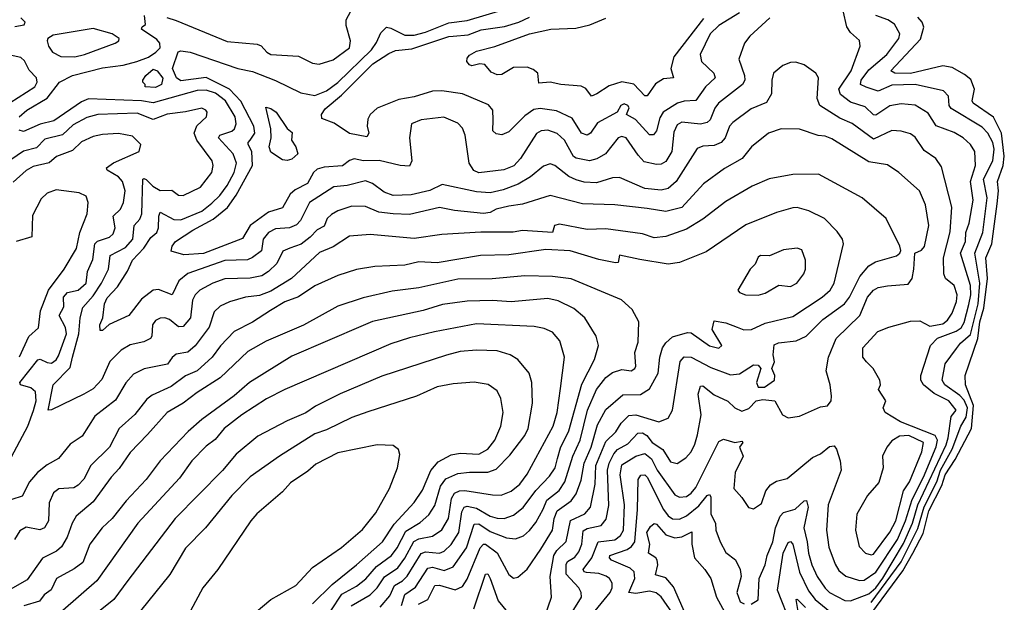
# Model space of a CAD drawing. Extents: x 1550320 to 1685906, y 509093 to 640511.
# Tile 418 of 532: x 1673307 to 1677572, y 568313 to 570836. Entities that reach past the tile are written whole.
import ezdxf

# ---------------------------------------------------------------- set-up
doc = ezdxf.new("R2010")
doc.units = 0

msp = doc.modelspace()

# ---------------------------------------------------------------- linework, layer by layer
at = {"layer": '0CON20XD'}
for points in [[(1673944.6, 570845.4), (1673985, 570832.6), (1674205, 570742), (1674335, 570730), (1674352.6, 570722.6), (1674377.1, 570695), (1674395, 570686.2), (1674515, 570678.2), (1674575, 570648.2), (1674603.3, 570643.3), (1674665, 570662.7), (1674735.4, 570715), (1674739.6, 570745), (1674720.8, 570810.8), (1674720.8, 570835), (1674752.7, 570895)], [(1673304.5, 570415), (1673338.2, 570445), (1673425, 570496.6), (1673479.3, 570565), (1673535.3, 570595), (1673665, 570628.4), (1673755, 570639), (1673814.4, 570655), (1673865, 570674.2), (1673896.6, 570695), (1673914.8, 570715), (1673913.4, 570735), (1673900.6, 570750.6), (1673834, 570795), (1673836.7, 570805), (1673852, 570815), (1673846.7, 570855)], [(1676555.8, 570844.2), (1676470, 570765), (1676446.5, 570735), (1676421.5, 570665), (1676446.7, 570595), (1676447.2, 570575), (1676438, 570555), (1676333.3, 570475), (1676317.3, 570452.7), (1676297.2, 570402.8), (1676285, 570390.4), (1676255, 570383.3), (1676175, 570391.8), (1676155, 570381.2), (1676140.3, 570349.7), (1676131, 570265), (1676105, 570222.3), (1676085, 570211.1), (1676065, 570209.3), (1676011, 570221), (1675985, 570249.1), (1675934.2, 570325), (1675915, 570330.4), (1675899.2, 570325), (1675844.8, 570255.2), (1675806.9, 570233.1), (1675775, 570225.3), (1675716.5, 570236.5), (1675705, 570244), (1675666.2, 570315), (1675635, 570343.1), (1675595, 570357.1), (1675565, 570354.6), (1675545, 570343.5), (1675476.5, 570235), (1675446.4, 570203.6), (1675404, 570186), (1675295, 570172.5), (1675273.7, 570183.7), (1675253.8, 570215), (1675236.2, 570336.2), (1675225, 570367.1), (1675205, 570387.5), (1675144.5, 570414.5), (1675045, 570401.9), (1675004, 570385), (1674995.5, 570325), (1675005.3, 570225), (1674995, 570202.3), (1674955.2, 570204.8), (1674863.7, 570226.3), (1674796.2, 570225), (1674755, 570233), (1674735, 570226.2), (1674705, 570203.3), (1674625, 570197.7), (1674595, 570188.5), (1674579.2, 570175), (1674553, 570127), (1674500.5, 570099.5), (1674478.9, 570081.1), (1674445, 570021.8), (1674385, 570002), (1674304.7, 569945), (1674271.4, 569888.6), (1674102.9, 569822.9), (1674018.3, 569818.3), (1673963.4, 569833.4), (1673967.1, 569855), (1673981.1, 569875), (1674056, 569925), (1674145, 569972.3), (1674207.3, 570022.7), (1674245, 570076.2), (1674314.5, 570205), (1674312.5, 570265), (1674296.3, 570295), (1674296.5, 570305), (1674305, 570314.1), (1674325.7, 570344.3), (1674320.6, 570375), (1674265, 570483.9), (1674216, 570536), (1674115, 570586.4), (1674005, 570571.7), (1673985.3, 570585), (1673969.2, 570625), (1673992.5, 570697.5), (1674005, 570701.8), (1674045.6, 570695), (1674252, 570625), (1674315, 570612.5), (1674415, 570573.3), (1674525, 570519.1), (1674585, 570508.3), (1674635, 570527.7), (1674685, 570564.8), (1674830.6, 570705), (1674852.4, 570737.6), (1674870.5, 570779.5), (1674895, 570803.6), (1674915, 570800), (1674975, 570769.6), (1675015, 570769.2), (1675065, 570782.1), (1675165, 570823.2), (1675245, 570833), (1675395, 570878.1)], [(1676424.2, 570865.8), (1676335, 570811), (1676297.4, 570775), (1676254.6, 570685), (1676259.4, 570655), (1676312.9, 570605), (1676319.6, 570585), (1676276.7, 570545), (1676235, 570486.8), (1676185, 570483.3), (1676155.7, 570474.3), (1676094.6, 570435.4), (1676079.1, 570410.9), (1676065, 570354.3), (1676052.5, 570337.5), (1676035, 570337.1), (1675974.2, 570404.2), (1675935.8, 570425), (1675946.2, 570455), (1675941.1, 570465), (1675925, 570471.2), (1675910.6, 570465), (1675894.4, 570435.6), (1675810, 570390), (1675779.5, 570345), (1675765, 570336.5), (1675740.5, 570345), (1675700.3, 570410.3), (1675632, 570442), (1675561, 570451), (1675533, 570447), (1675495, 570420), (1675425, 570350.5), (1675395, 570336.9), (1675371.2, 570341.2), (1675355.6, 570355), (1675356.9, 570403.1), (1675355.4, 570445), (1675337, 570467), (1675225, 570515.7), (1675135, 570528.4), (1675095, 570526.3), (1675015, 570501.9), (1674949.2, 570490.8), (1674855, 570452.9), (1674824.9, 570425.1), (1674814.5, 570405.5), (1674811.9, 570375), (1674819.4, 570345), (1674810.8, 570329.2), (1674735, 570343), (1674668.2, 570388.2), (1674615, 570408), (1674613.5, 570425), (1674630.3, 570449.7), (1674701, 570509), (1674836.3, 570645), (1674905, 570689.6), (1674935, 570702.4), (1675005, 570710.7), (1675165, 570763.6), (1675185, 570764.2), (1675249.5, 570770.5), (1675305, 570793), (1675406.1, 570806.1), (1675468.5, 570825), (1675515, 570846.6)], [(1676947.7, 570722.3), (1676945, 570745.6), (1676905, 570781.1), (1676889.1, 570805), (1676873.8, 570875)], [(1677365, 569412.1), (1677381.6, 569435), (1677425, 569472.3), (1677457.9, 569605), (1677465.7, 569695.7), (1677444.3, 569825), (1677478.9, 569915), (1677497.6, 570065), (1677481.7, 570145), (1677521.5, 570225), (1677527.8, 570275), (1677521.5, 570305), (1677500.4, 570345), (1677475, 570371.4), (1677341.2, 570451.2), (1677332.2, 570465), (1677330.5, 570505), (1677308.2, 570528.2), (1677185, 570556.2), (1677085, 570552.7), (1677025, 570526), (1676973.4, 570543.4), (1676949.3, 570555), (1676951.6, 570575), (1676985, 570619.7), (1677062.8, 570685), (1677114.6, 570755), (1677119.6, 570775), (1677096.2, 570816.2), (1677066.7, 570835), (1677014.5, 570854.5)], [(1673285, 570806.6), (1673326.7, 570813.3), (1673330, 570825), (1673312, 570845)], [(1676268.7, 570841.3), (1676140.2, 570675), (1676127.6, 570625), (1676138.5, 570585), (1676095, 570580.2), (1676061.4, 570558.6), (1676025, 570506.2), (1676015, 570506.2), (1675966.7, 570556.7), (1675915, 570567.8), (1675859.8, 570550.2), (1675806.4, 570515), (1675783.3, 570505), (1675758.8, 570538.8), (1675738.4, 570548.4), (1675650, 570555), (1675604.1, 570565.9), (1675555, 570562), (1675551.2, 570605), (1675531.1, 570621.1), (1675505, 570630.4), (1675445, 570628.7), (1675395, 570599.4), (1675375, 570596.9), (1675348.9, 570608.9), (1675322, 570642), (1675300, 570645), (1675265, 570636.5), (1675255, 570640.5), (1675244.1, 570655), (1675245, 570669.2), (1675255, 570683.3), (1675285, 570700), (1675365, 570720.4), (1675514.9, 570775.1), (1675607.5, 570795), (1675715, 570799), (1675776, 570814), (1675845, 570842.3)], [(1676948.8, 568201.2), (1677131.7, 568448.3), (1677175.6, 568525), (1677219.5, 568610.5), (1677245, 568708.1), (1677301, 568819), (1677314.9, 568865), (1677358.5, 568931.5), (1677429.6, 569065), (1677438.4, 569165), (1677404.1, 569254.1), (1677401.7, 569295), (1677456.3, 569455), (1677465, 569527.9), (1677482.9, 569587.1), (1677498.6, 569715), (1677491.7, 569805), (1677517.6, 569865), (1677541.1, 570038.9), (1677546.6, 570095), (1677541.6, 570135), (1677567, 570205), (1677571.6, 570245), (1677559.5, 570345), (1677524.3, 570414.3), (1677436.7, 570475), (1677431.7, 570485), (1677442.8, 570535), (1677426.5, 570576.5), (1677399.5, 570599.5), (1677345, 570629.6), (1677305, 570637.1), (1677165, 570603.4), (1677096.7, 570605), (1677080.4, 570615), (1677208.2, 570751.8), (1677223.5, 570803.5), (1677215.7, 570825.7), (1677197.7, 570847.7)], [(1673545, 570674.7), (1673587.5, 570685), (1673720, 570735), (1673735.5, 570744.5), (1673738, 570755), (1673707.5, 570775), (1673625, 570798.4), (1673451.2, 570768.8), (1673428.8, 570755), (1673425.8, 570744.2), (1673431.1, 570721.1), (1673448.6, 570695), (1673485, 570677.1), (1673545, 570674.7)], [(1673264.2, 570475.8), (1673372.7, 570545), (1673382.2, 570565), (1673379.2, 570585), (1673348.3, 570618.3), (1673328.2, 570658.2), (1673312.2, 570672.2), (1673265, 570682.2)], [(1676474.4, 568304.4), (1676505, 568322.9), (1676510.3, 568415), (1676536.4, 568475), (1676544.2, 568515), (1676568.4, 568575), (1676579.8, 568635), (1676600.5, 568685), (1676615, 568700.9), (1676665, 568716.1), (1676705, 568751.5), (1676715, 568753.3), (1676722.2, 568725), (1676703, 568635), (1676717.9, 568575), (1676722.8, 568525), (1676738.1, 568475), (1676761.3, 568425), (1676795, 568373.2), (1676815, 568354.8), (1676880.2, 568320.2), (1676905, 568318.7), (1676985, 568349.1), (1677015, 568375), (1677045, 568416.5), (1677135, 568567.2), (1677174.3, 568655), (1677197.4, 568735), (1677319.4, 568995), (1677329, 569025), (1677341.9, 569118.1), (1677362.5, 569145), (1677331.4, 569185), (1677267.7, 569217.7), (1677221.6, 569255), (1677209.6, 569275), (1677209.6, 569295), (1677252.5, 569425), (1677282.7, 569457.3), (1677363.2, 569486.8), (1677385, 569501.7), (1677398, 569525), (1677418, 569602), (1677426, 569645), (1677424.7, 569684.7), (1677381.9, 569825), (1677403.5, 569875), (1677404.8, 569915), (1677419, 569955), (1677436.3, 570055), (1677424.8, 570135), (1677447.4, 570205), (1677443.4, 570265), (1677425.4, 570295), (1677393.8, 570325), (1677355, 570346.9), (1677276.7, 570376.7), (1677241.7, 570431.7), (1677185, 570466.4), (1677125, 570472.4), (1677075, 570463.2), (1677015, 570422.2), (1677004.6, 570424.6), (1676968.6, 570458.6), (1676905, 570478.3), (1676861.7, 570511.7), (1676854.3, 570535), (1676907.8, 570615), (1676947.7, 570722.3)], [(1675799.1, 568275), (1675864.3, 568355), (1675873.1, 568375), (1675873.2, 568395), (1675862.1, 568415), (1675846.5, 568426.5), (1675815, 568437.2), (1675761.3, 568441.3), (1675751.3, 568445), (1675747.9, 568455), (1675785.1, 568504.9), (1675812, 568575), (1675885, 568583.2), (1675908.4, 568601.6), (1675922.4, 568625), (1675927, 568735), (1675907.2, 568865), (1675915, 568908.6), (1675975, 568945.6), (1676015, 568957.2), (1676044, 568934), (1676068.6, 568885), (1676145, 568778.5), (1676165, 568768.7), (1676195, 568771.6), (1676215, 568784.7), (1676235, 568809.7), (1676335, 569008.9), (1676355, 569019.1), (1676404.7, 569005.3), (1676435, 569010), (1676438.6, 569005), (1676424.2, 568985), (1676440, 568945), (1676406.4, 568875), (1676400, 568805), (1676435, 568767.1), (1676463.3, 568723.3), (1676485, 568716.9), (1676520.1, 568739.9), (1676539.3, 568795), (1676558.6, 568821.4), (1676585, 568837.1), (1676631.1, 568848.9), (1676740.6, 568939.4), (1676775, 568956.2), (1676815, 568987.5), (1676835, 568990.8), (1676845, 568976.2), (1676860.7, 568925), (1676864.6, 568885), (1676808.1, 568735), (1676800.9, 568625), (1676812, 568552), (1676838.4, 568478.4), (1676855, 568450), (1676885, 568426.3), (1676945, 568407.5), (1676965, 568408.6), (1677015, 568443.2), (1677109, 568585), (1677144.1, 568665), (1677171.8, 568758.2), (1677222.2, 568855), (1677276.3, 568986.3), (1677282.6, 569015), (1677271.4, 569035), (1677121.3, 569095), (1677056.2, 569135), (1677047.1, 569155), (1677057.8, 569185), (1677026.9, 569235), (1677035.6, 569255), (1677032.7, 569275), (1677003.9, 569325), (1676974, 569354), (1676959.1, 569375), (1676959.1, 569415), (1677023.8, 569485), (1677071.4, 569505), (1677165, 569530.3), (1677205, 569531.3), (1677248.7, 569508.7), (1677305, 569518.7), (1677325, 569534.7), (1677345.4, 569565.4), (1677364.8, 569615), (1677367, 569645), (1677354.4, 569685), (1677317.2, 569715), (1677309.2, 569735), (1677308.5, 569805), (1677336.7, 569916.7), (1677344.2, 570024.2), (1677299.3, 570199.3), (1677274.5, 570235), (1677225, 570269.6), (1677185, 570327.5), (1677165, 570341.5), (1677125, 570354), (1677085, 570355.8), (1677005, 570318.6), (1676912.9, 570387.1), (1676859, 570409), (1676771.8, 570465), (1676761.2, 570495), (1676767.1, 570585), (1676755.7, 570605), (1676705, 570640.6), (1676668.3, 570651.7), (1676645, 570651.1), (1676612.6, 570637.4), (1676572.5, 570605), (1676564.6, 570575), (1676563.8, 570515), (1676542.1, 570477.9), (1676475, 570450.8), (1676395, 570391.1), (1676381.4, 570375), (1676362.4, 570325), (1676345, 570304.7), (1676315, 570291.6), (1676265, 570288.7), (1676241.1, 570278.9), (1676149.5, 570135), (1676115.2, 570104.8), (1676085, 570098.4), (1676015, 570105.2), (1675905, 570153.3), (1675875, 570150.9), (1675805, 570129.8), (1675751.8, 570131.8), (1675717.6, 570142.4), (1675685, 570157.2), (1675625, 570204), (1675605, 570211.5), (1675575, 570201.1), (1675518.7, 570155), (1675466.3, 570123.7), (1675401.2, 570098.8), (1675345, 570086.3), (1675285, 570090), (1675137.3, 570122.7), (1675083.6, 570096.4), (1675002.7, 570077.3), (1674925, 570075.2), (1674885, 570088.9), (1674835, 570126.7), (1674805, 570138.1), (1674725, 570118.3), (1674667.1, 570112.9), (1674562.4, 570045), (1674523.1, 569966.9), (1674505, 569947.6), (1674475, 569935.2), (1674415, 569931), (1674385, 569914.7), (1674361.6, 569885), (1674354.7, 569835), (1674315, 569805.8), (1674293.7, 569796.3), (1674195, 569792.5), (1674035, 569736.9), (1673996.3, 569705), (1673967.5, 569645), (1673907.8, 569667.8), (1673885, 569664.5), (1673834.4, 569625), (1673780, 569555), (1673693.9, 569516.1), (1673665, 569489.5), (1673655, 569490), (1673653.5, 569515), (1673666.7, 569545), (1673673.7, 569605), (1673685, 569631.8), (1673730.5, 569679.5), (1673773.1, 569746.9), (1673795.2, 569795), (1673845, 569846.6), (1673875, 569892.9), (1673900.3, 569915), (1673908.5, 569935), (1673909.2, 569985), (1673915, 570003.1), (1673975, 569970.4), (1674005, 569969.8), (1674095, 570007.3), (1674139.2, 570040.8), (1674174.3, 570075), (1674205, 570117.5), (1674236.2, 570175), (1674245.5, 570215), (1674231.6, 570255), (1674168.2, 570325), (1674173.6, 570336.4), (1674225, 570353.8), (1674236.7, 570363.3), (1674244.2, 570385), (1674240.7, 570415), (1674197.5, 570485), (1674155, 570518.4), (1674115, 570530.4), (1674075, 570528.9), (1673885, 570476), (1673835, 570485.3), (1673605, 570492.9), (1673575, 570480.8), (1673455, 570397.7), (1673395, 570384.1), (1673322.5, 570352.5), (1673305, 570357.5)], [(1673895, 570543.1), (1673850, 570545), (1673850, 570555), (1673840, 570565), (1673840, 570575), (1673853.3, 570595), (1673885, 570622.5), (1673902, 570615), (1673926.6, 570583.4), (1673921.2, 570555), (1673895, 570543.1)], [(1675700, 568270), (1675740, 568335), (1675739.2, 568355), (1675728.2, 568375), (1675674.4, 568435), (1675673.8, 568476.2), (1675680.1, 568489.9), (1675711.9, 568508.1), (1675728.9, 568531.1), (1675741.3, 568565), (1675747.5, 568622.5), (1675765, 568631.8), (1675825.2, 568644.8), (1675847.5, 568672.5), (1675858, 568732), (1675853.1, 568885), (1675860.4, 568915), (1675880.6, 568955), (1675896.2, 568973.8), (1675940.7, 568999.3), (1675983.9, 569045), (1676005, 569046.5), (1676023, 569035), (1676046.5, 569005), (1676091.8, 568975), (1676125, 568921.1), (1676155, 568913.8), (1676192.1, 568937.9), (1676214.6, 568965), (1676231.7, 568998.3), (1676242.1, 569037.9), (1676258.8, 569125), (1676245.7, 569214.3), (1676255, 569248.6), (1676265, 569250), (1676315, 569211.1), (1676374, 569184), (1676405, 569155.6), (1676435, 569140.6), (1676465, 569151.5), (1676497.3, 569185), (1676525, 569191.5), (1676577.9, 569185), (1676611.4, 569125), (1676635, 569111.4), (1676685, 569118.9), (1676775, 569160), (1676805, 569163.8), (1676821.2, 569185), (1676822.5, 569205), (1676816.7, 569255), (1676800, 569315), (1676810, 569375), (1676843.3, 569455), (1676945.7, 569555), (1676979.4, 569635), (1677005, 569664.7), (1677025, 569675.7), (1677065, 569683.7), (1677155, 569690), (1677172.6, 569715), (1677179.8, 569755), (1677184.6, 569825), (1677212.4, 569837.6), (1677226.3, 569853.7), (1677244.6, 569945), (1677230, 570035), (1677203.5, 570095), (1677115, 570174.5), (1677065, 570208.2), (1676985, 570220.3), (1676825, 570320.9), (1676795, 570332.2), (1676765, 570334.5), (1676685, 570362.5), (1676605, 570363.8), (1676550.6, 570345), (1676476.9, 570285), (1676435.6, 570235), (1676359, 570191), (1676268.2, 570125), (1676175, 570022.7), (1676106.1, 570006.1), (1676025, 570017.8), (1675885, 570034.7), (1675745, 570038.8), (1675605, 570074.8), (1675485, 570037.4), (1675425, 570028.3), (1675370, 570015), (1675345, 570001.2), (1675315, 569997.4), (1675189.7, 570009.7), (1675125, 570023.3), (1674995, 569992), (1674925, 569994.8), (1674862.6, 570002.6), (1674805, 570027.1), (1674745, 570028.6), (1674685, 570008.9), (1674657.1, 569992.9), (1674638.6, 569975), (1674625, 569941.8), (1674595, 569926.4), (1674565, 569893.6), (1674526, 569864), (1674476.6, 569846.6), (1674446.6, 569833.4), (1674419.9, 569780.1), (1674384, 569745), (1674355, 569727.1), (1674305, 569716), (1674195, 569713.9), (1674143.5, 569695), (1674086.9, 569665), (1674066.5, 569645), (1674055, 569621.4), (1674046.7, 569545), (1674015, 569507.1), (1673995, 569506), (1673955, 569537.1), (1673935, 569544.7), (1673915, 569543.8), (1673895, 569533.6), (1673881.6, 569515), (1673879.3, 569465), (1673873.5, 569455), (1673845, 569441.2), (1673785, 569428.5), (1673745.7, 569404.3), (1673697.1, 569355), (1673662.6, 569277.4), (1673625, 569237.5), (1673584, 569214), (1673445, 569146), (1673430, 569145), (1673452.3, 569255), (1673525, 569330.2), (1673535.5, 569374.5), (1673563, 569475), (1673568.8, 569545), (1673579.7, 569590.3), (1673625, 569640.2), (1673661.3, 569695), (1673691.6, 569755), (1673699.3, 569815), (1673765, 569850.2), (1673797, 569885), (1673803.1, 569945), (1673827.8, 569972.2), (1673836, 569995), (1673839.4, 570145), (1673845, 570148.8), (1673855, 570143.9), (1673882.8, 570115), (1673915, 570095.7), (1673965, 570098.2), (1673995, 570076.2), (1674014.7, 570074.7), (1674089.2, 570110.8), (1674138.4, 570175), (1674145.3, 570205), (1674140.4, 570225), (1674074.5, 570314.5), (1674062.2, 570345), (1674073.8, 570376.2), (1674116.5, 570415), (1674118.9, 570435), (1674112.5, 570445), (1674095, 570452.5), (1674025, 570437.5), (1673945, 570426.4), (1673885, 570404.4), (1673815, 570430.9), (1673645, 570426), (1673598, 570412), (1673538.8, 570381.2), (1673492.7, 570337.3), (1673415, 570319.3), (1673379, 570281), (1673323.6, 570266.4), (1673179.7, 570170.3)], [(1674465, 570226), (1674445, 570228.6), (1674395, 570262.5), (1674387.5, 570285), (1674395.5, 570325), (1674393.8, 570363.8), (1674372.3, 570457.7), (1674395, 570451.1), (1674417.5, 570435), (1674465, 570365.5), (1674487.2, 570347.2), (1674484.4, 570315), (1674502.5, 570285), (1674511.2, 570255), (1674485, 570232.5), (1674465, 570226)], [(1673259.4, 568920.6), (1673341.3, 569075), (1673366.8, 569143.2), (1673378.4, 569185), (1673374.8, 569224.8), (1673355, 569241.7), (1673310, 569255), (1673306.9, 569265), (1673385, 569362.5), (1673395, 569366.2), (1673425, 569350.9), (1673445, 569349.1), (1673465, 569363.1), (1673475, 569380.6), (1673509.2, 569475), (1673505, 569502.5), (1673478.1, 569555), (1673497.3, 569592.7), (1673495.9, 569635), (1673513.3, 569655), (1673560.5, 569665), (1673595.2, 569695), (1673599.7, 569745), (1673622.8, 569797.2), (1673631.6, 569865), (1673643.8, 569876.2), (1673695.7, 569894.3), (1673712, 569908), (1673720.7, 569935), (1673712.2, 569985), (1673743.9, 570015), (1673756.3, 570045), (1673763.1, 570095), (1673751.4, 570135), (1673735, 570155.8), (1673686.2, 570185), (1673683.2, 570195), (1673713.7, 570216.3), (1673824.2, 570265), (1673831.4, 570295), (1673795, 570331.5), (1673735, 570342.8), (1673665, 570339.5), (1673625, 570330), (1673575, 570306.9), (1673535, 570269.2), (1673466.6, 570243.4), (1673435, 570216.3), (1673365, 570200), (1673335, 570182.8), (1673278.1, 570131.9)], [(1675565.8, 568204.2), (1675609.7, 568335), (1675604.3, 568425), (1675620.9, 568515), (1675633.1, 568536.9), (1675674.3, 568575.7), (1675692.9, 568667), (1675755, 568696.2), (1675779, 568725), (1675798.7, 568825), (1675802.6, 568905), (1675845, 569009.1), (1675888.8, 569051.2), (1675911.6, 569088.4), (1675945, 569121.9), (1675975, 569124), (1676075, 569094.7), (1676115, 569109.5), (1676134.7, 569145.3), (1676167.9, 569355), (1676185, 569376.5), (1676215, 569374.2), (1676300.2, 569330.2), (1676385, 569298.4), (1676425, 569301.8), (1676485, 569341.8), (1676505, 569340.4), (1676517.1, 569325), (1676498.2, 569265), (1676505, 569244.6), (1676533.3, 569245), (1676575.5, 569274.5), (1676577.1, 569295), (1676564, 569325), (1676575.5, 569354.5), (1676570, 569385), (1676575, 569427.5), (1676593, 569437), (1676670, 569445), (1676713.3, 569465), (1676785, 569537.1), (1676879.7, 569605), (1676901.7, 569635), (1676945.9, 569724.1), (1676985, 569770.4), (1677013, 569787), (1677105, 569813.2), (1677119.1, 569825), (1677123.2, 569836.8), (1677119.2, 569855), (1677060, 569975), (1676955.7, 570065), (1676767, 570167), (1676655, 570166.2), (1676553.4, 570146.6), (1676479.2, 570115), (1676365, 570048.2), (1676265, 569972.4), (1676195, 569929.4), (1676105, 569897.3), (1676055, 569892), (1676005, 569908), (1675845, 569929.7), (1675765, 569927.8), (1675645, 569950), (1675622.9, 569945), (1675615, 569913.9), (1675485, 569923.3), (1675444.1, 569915.9), (1675304.2, 569915.8), (1675135, 569906.5), (1675015, 569887.9), (1674825, 569905.9), (1674735, 569898.2), (1674665, 569851.8), (1674605, 569827.3), (1674484.5, 569715.5), (1674395, 569660.2), (1674345, 569641.9), (1674285, 569634.3), (1674215, 569614.8), (1674175.5, 569595), (1674149.7, 569570.2), (1674126.7, 569505), (1674067, 569423), (1674035, 569396.4), (1673985, 569387.3), (1673966.6, 569373.4), (1673946.3, 569343.7), (1673845.7, 569324.3), (1673799.4, 569300.6), (1673766.6, 569263.4), (1673721.1, 569188.9), (1673631.6, 569118.4), (1673577.8, 569032.2), (1673525, 568997.3), (1673475, 568935.6), (1673425, 568908.4), (1673383.5, 568875), (1673348.7, 568835), (1673317.8, 568772.2), (1673272, 568758)], [(1673305.4, 569375.4), (1673345.8, 569464.2), (1673388.2, 569501.8), (1673397.5, 569575), (1673431.1, 569665), (1673499.1, 569755), (1673553.3, 569845), (1673567.6, 569915), (1673599.1, 569995), (1673603.3, 570045), (1673595, 570072), (1673565, 570085.6), (1673465, 570099.4), (1673425, 570084.4), (1673399.8, 570060.2), (1673362.6, 569987.4), (1673358.8, 569895), (1673291.9, 569875)], [(1675563.3, 568543.3), (1675614.3, 568625), (1675622.3, 568675), (1675635, 568708.1), (1675695, 568751.7), (1675717.3, 568782.7), (1675738.3, 568841.7), (1675751.4, 568915), (1675781.6, 568985), (1675808.8, 569081.2), (1675845, 569148.2), (1675918.6, 569211.4), (1675995, 569213.1), (1676035, 569236.9), (1676071.6, 569305), (1676079.7, 569375), (1676091.1, 569415), (1676105, 569436.1), (1676135, 569461.8), (1676199.1, 569480.9), (1676215, 569479.6), (1676295, 569424), (1676335, 569412.8), (1676347.3, 569425), (1676306.2, 569495), (1676315, 569532.5), (1676365, 569523.3), (1676414.7, 569505), (1676443.4, 569493.4), (1676475.8, 569494.2), (1676535, 569521.7), (1676655, 569550), (1676783.1, 569635), (1676817.3, 569665), (1676834.7, 569695), (1676875.5, 569865), (1676870, 569885), (1676848.1, 569918.1), (1676793.1, 569975), (1676725, 570008), (1676675, 570022.2), (1676655, 570021.9), (1676585, 570001.2), (1676452.6, 569947.4), (1676280, 569830), (1676165, 569783.8), (1676115, 569777.6), (1675992.9, 569797.1), (1675904.4, 569815.6), (1675898.8, 569785), (1675887, 569783), (1675815, 569797.2), (1675691.2, 569835), (1675585, 569840.2), (1675425, 569817.5), (1675302.5, 569815), (1675115, 569783.5), (1675035, 569787.4), (1674975, 569772.5), (1674845, 569767.5), (1674765, 569753.9), (1674685, 569728.7), (1674585, 569683.3), (1674515, 569636.1), (1674455, 569614.1), (1674393.2, 569576.8), (1674315, 569526.1), (1674235, 569485.4), (1674176, 569424), (1674140.5, 569375), (1674075, 569314.7), (1674025, 569293.2), (1673962.6, 569247.4), (1673880.4, 569209.6), (1673857.2, 569192.8), (1673805, 569126.2), (1673738, 569065), (1673696, 568985), (1673615.2, 568904.8), (1673585, 568846.7), (1673560.3, 568819.7), (1673541.9, 568808.1), (1673476.4, 568803.6), (1673453.4, 568786.6), (1673435, 568743.3), (1673432.1, 568665), (1673414.8, 568635.2), (1673393.4, 568626.6), (1673335, 568638), (1673307.3, 568622.7), (1673283.9, 568585)], [(1676505, 569643.6), (1676535, 569652), (1676595, 569685.6), (1676645, 569680), (1676673.1, 569695), (1676703.2, 569735), (1676710.4, 569755), (1676710.6, 569795), (1676695, 569839.5), (1676675, 569845.9), (1676615, 569839.6), (1676555, 569813.1), (1676515, 569815.4), (1676505, 569807.5), (1676492.2, 569777.8), (1676471.2, 569755), (1676417.5, 569665), (1676423.9, 569653.9), (1676450, 569645), (1676505, 569643.6)], [(1674961.2, 568298.8), (1674975, 568347.1), (1675021.5, 568378.5), (1675075, 568460.5), (1675095, 568465.2), (1675145, 568450.6), (1675185, 568466.5), (1675241.9, 568548.1), (1675275, 568651.6), (1675295, 568652.2), (1675345, 568618.8), (1675415, 568591.3), (1675455, 568587.8), (1675489.1, 568600.9), (1675515, 568624), (1675541.9, 568658.1), (1675573.4, 568716.5), (1675589.6, 568755), (1675643.1, 568796.9), (1675668.5, 568835), (1675702.1, 568945), (1675735, 569015.5), (1675765.7, 569145), (1675805.2, 569235), (1675845, 569285.9), (1675875, 569307.8), (1675915, 569321.5), (1675955, 569315.7), (1675970.8, 569325), (1675975.5, 569335), (1675970.9, 569395), (1675985, 569440), (1675987.9, 569527.9), (1675960.2, 569580.2), (1675913.1, 569623.1), (1675695, 569714.1), (1675615, 569724.2), (1675495, 569726.8), (1675353.6, 569713.6), (1675205, 569711.6), (1675035.6, 569674.4), (1674920.1, 569659.9), (1674795, 569631.9), (1674684.4, 569595.6), (1674536.3, 569513.7), (1674375, 569444), (1674295, 569398.7), (1674175.7, 569285), (1674075, 569221.3), (1674015.5, 569174.5), (1673945.4, 569135), (1673860.9, 569039.1), (1673785, 568961.5), (1673738, 568892), (1673703.3, 568855), (1673625, 568748), (1673551.5, 568685), (1673534.3, 568655.7), (1673512.6, 568595), (1673487.6, 568552.4), (1673466.4, 568533.6), (1673405.6, 568504.4), (1673339.4, 568410.6), (1673245, 568356.5)], [(1674868.1, 568291.9), (1674909.7, 568340.3), (1674929.8, 568385), (1674964.5, 568405.5), (1674985, 568426.1), (1675045.6, 568524.4), (1675065, 568531.5), (1675125, 568525.2), (1675145.4, 568534.6), (1675175, 568562.3), (1675209.4, 568615), (1675221.2, 568705), (1675231.8, 568725), (1675245, 568729.5), (1675285, 568720.8), (1675345, 568686.1), (1675375, 568677.7), (1675405, 568676.1), (1675445, 568690), (1675486.9, 568723.1), (1675543, 568797), (1675601.7, 568858.3), (1675625.9, 568895), (1675635.6, 568935.6), (1675649, 568981), (1675685.5, 569055), (1675741.8, 569258.2), (1675797.1, 569365), (1675813.3, 569425), (1675803.1, 569465), (1675755, 569544.3), (1675706.7, 569585), (1675639, 569619), (1675595, 569628.3), (1675435, 569614.3), (1675355, 569620.2), (1675245, 569617.1), (1675137.4, 569602.6), (1675055, 569576.3), (1674835, 569529.4), (1674795, 569511.6), (1674485, 569378.7), (1674302.1, 569265), (1674235, 569207.4), (1674095, 569104.1), (1674037.1, 569052.9), (1673914.8, 568925.2), (1673855.2, 568844.8), (1673768.3, 568751.7), (1673707.9, 568675), (1673664.3, 568635.7), (1673611.1, 568565), (1673579.7, 568485), (1673542.5, 568457.5), (1673466.7, 568415), (1673442.9, 568367.1), (1673412.8, 568345), (1673391.9, 568318.1), (1673325, 568296.7)], [(1674742.5, 568297.5), (1674825.3, 568344.7), (1674855.3, 568374.7), (1674887.5, 568422.5), (1674945, 568462.4), (1674975.5, 568504.5), (1675014.2, 568575.8), (1675035, 568587.4), (1675095, 568599.1), (1675135, 568627.1), (1675163.8, 568676.2), (1675177.5, 568762.5), (1675189.7, 568785), (1675211.4, 568795), (1675235, 568796.5), (1675355, 568777.5), (1675392.7, 568777.3), (1675435, 568793.5), (1675473.3, 568825), (1675505, 568867.8), (1675617.6, 569075), (1675635.2, 569134.8), (1675649.3, 569239.3), (1675666.1, 569375), (1675646.2, 569445), (1675615, 569483.3), (1675578.5, 569498.5), (1675535, 569507.5), (1675285, 569519), (1675103.8, 569483.8), (1674995, 569457.9), (1674915, 569431.6), (1674455, 569234.7), (1674375.6, 569194.4), (1674269.1, 569125), (1674192.9, 569065), (1674152.8, 569017.2), (1674115, 568988.9), (1674052.2, 568925), (1673999.2, 568850.8), (1673817.8, 568655), (1673641.1, 568405), (1673493.3, 568276.7)], [(1674654.6, 568275.4), (1674702.4, 568347.6), (1674765, 568382.7), (1674805.6, 568414.4), (1674851.7, 568468.3), (1674917.5, 568515), (1674941.7, 568548.3), (1674979.2, 568620.8), (1675041.8, 568658.2), (1675078.8, 568691.2), (1675105, 568732.2), (1675130, 568815), (1675152.8, 568847.2), (1675205, 568870), (1675255, 568876.2), (1675335, 568875.7), (1675370.5, 568889.5), (1675429.9, 568950.1), (1675494, 569035), (1675509.2, 569065), (1675527.6, 569175), (1675525.4, 569265), (1675513.5, 569305), (1675464.2, 569364.2), (1675430.8, 569385), (1675375, 569401.9), (1675285.3, 569404.7), (1675215, 569398.8), (1675155, 569382.6), (1674875, 569291.5), (1674695, 569215.8), (1674588, 569162), (1674546.6, 569133.4), (1674465, 569098.7), (1674337.9, 569032.1), (1674245, 568954.6), (1674185, 568883.1), (1673980.4, 568675), (1673775, 568406.5), (1673714.6, 568325), (1673655, 568277.5)], [(1676995, 568311.2), (1677125, 568488.2), (1677197.4, 568632.6), (1677224.1, 568725.9), (1677279.6, 568835), (1677295.7, 568884.3), (1677346.4, 568976.4), (1677383.6, 569075), (1677406.7, 569115), (1677411.4, 569155), (1677397.7, 569187.7), (1677378.9, 569208.9), (1677314.2, 569255), (1677302.6, 569275), (1677316, 569345), (1677365, 569412.1)], [(1674575, 568305.8), (1674659.9, 568390.1), (1674765.7, 568474.3), (1674878.6, 568575), (1674929, 568651), (1675015.3, 568745), (1675051.5, 568798.5), (1675087.1, 568882.9), (1675118.9, 568921.1), (1675175, 568950.8), (1675215, 568958.6), (1675295, 568954.8), (1675335, 568976.4), (1675365.2, 569014.8), (1675391.1, 569075), (1675401.2, 569135), (1675391.1, 569195), (1675375, 569228.1), (1675336.2, 569256.2), (1675275, 569266.2), (1675185, 569258.8), (1675115, 569245.4), (1675025, 569206.2), (1674815, 569137.2), (1674745, 569113.5), (1674635, 569059.1), (1674585, 569042.7), (1674431.5, 568945), (1674305, 568855.4), (1674225, 568775.4), (1674112.1, 568635), (1674025, 568546.5), (1673956.8, 568433.2), (1673769.6, 568200.4)], [(1676995, 568517.6), (1677005, 568520.5), (1677075, 568616.3), (1677101.2, 568665), (1677135.2, 568794.8), (1677161.1, 568835), (1677214, 568965), (1677221.2, 569005), (1677157.8, 569035), (1677117.2, 569032.8), (1677085, 569011.4), (1677062.9, 568985), (1677044.4, 568945), (1677046.7, 568895), (1677028.7, 568831.3), (1676978.6, 568775), (1676932.5, 568695), (1676926.5, 568625), (1676943.3, 568555), (1676970, 568525), (1676995, 568517.6)], [(1674295, 568241.2), (1674395, 568325.4), (1674502.5, 568385), (1674575, 568463.6), (1674699.9, 568550.1), (1674791.7, 568628.3), (1674849.5, 568700.5), (1674909.2, 568805), (1674943.8, 568895), (1674952.9, 568952.9), (1674947.5, 568975), (1674925, 568992.5), (1674855, 568995.4), (1674685, 568960), (1674589, 568911), (1674555, 568881.2), (1674479.2, 568830.8), (1674445, 568791.8), (1674333.7, 568696.3), (1674307.8, 568665), (1674165.6, 568455), (1674100.6, 568375), (1674024.2, 568235.8)], [(1676134.7, 568265), (1676085.7, 568335.7), (1676064.3, 568354.3), (1676035, 568360.8), (1675975, 568351), (1675944.8, 568354.8), (1675970.8, 568415), (1675968.6, 568445), (1675951, 568461), (1675870.4, 568495), (1675861.6, 568505), (1675863.2, 568515), (1675938.1, 568541.9), (1675957.1, 568555), (1675971.2, 568575), (1675983.3, 568715), (1675985.9, 568844.1), (1675996.9, 568863.1), (1676015, 568864.7), (1676025, 568855.3), (1676095.3, 568715.3), (1676115, 568687.7), (1676135, 568673.9), (1676165, 568672.6), (1676195, 568686.7), (1676248.9, 568731.1), (1676285, 568774.7), (1676295, 568779.5), (1676299.7, 568769.7), (1676300.7, 568695), (1676320.8, 568655), (1676321.8, 568625), (1676340.3, 568575), (1676365, 568528.1), (1676406.5, 568496.5), (1676427.8, 568455), (1676431.5, 568425), (1676412.8, 568355), (1676427.1, 568315), (1676445, 568305.5)], [(1676207.2, 568225), (1676138.9, 568378.9), (1676105, 568418.5), (1676061.4, 568431.4), (1676070.4, 568475), (1676068, 568495), (1676062.1, 568505), (1676030.4, 568525), (1676036.3, 568565), (1676022.5, 568615), (1676039, 568641), (1676055, 568654.5), (1676065, 568651.1), (1676105.1, 568605.1), (1676145, 568591.6), (1676175, 568595.6), (1676218.5, 568618.5), (1676218.4, 568565), (1676230, 568505), (1676274.8, 568455), (1676300.9, 568415), (1676325, 568334.6), (1676385, 568223.5)], [(1675034, 568305), (1675074.8, 568325.2), (1675104.6, 568385.4), (1675125, 568386.7), (1675192.8, 568367.2), (1675225, 568381.6), (1675245, 568412.7), (1675301.5, 568548.5), (1675315, 568564.2), (1675325, 568564.3), (1675375, 568526.7), (1675425, 568432.9), (1675445, 568416.5), (1675465, 568421.5), (1675505, 568456.4), (1675563.3, 568543.3)], [(1676648.3, 568215), (1676588.9, 568365), (1676613.3, 568525), (1676635, 568571.8), (1676645, 568575.9), (1676655.9, 568565), (1676685, 568442.9), (1676722.7, 568362.7), (1676753, 568325), (1676847.2, 568247.2)], [(1675274.4, 568285), (1675325, 568434.4), (1675335, 568435.6), (1675345, 568415.5), (1675378.6, 568318.6), (1675433.3, 568253.3)], [(1676682, 568255), (1676670, 568325), (1676675, 568326.5), (1676710.5, 568290.5)]]:
    msp.add_lwpolyline(points, dxfattribs=at)

doc.saveas('drawing.dxf')
